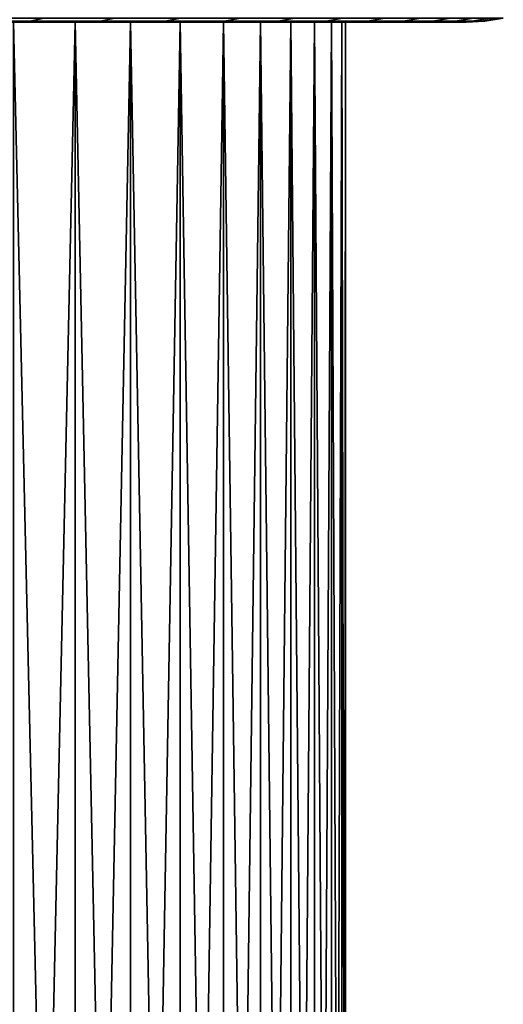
# Model space of a CAD drawing. Header units: metres. Extents: x -109 to 109, y -100 to 58.
# Tile 582 of 642: x 84.68 to 87.35, y 5.57 to 11.01. Entities that reach past the tile are written whole.
import ezdxf

# ---------------------------------------------------------------- set-up
doc = ezdxf.new("R2010")
doc.units = ezdxf.units.M
doc.layers.add('solid_21_062_100_XXX', color=7, linetype='CONTINUOUS')

msp = doc.modelspace()

# ---------------------------------------------------------------- linework, layer by layer
at = {"layer": 'solid_21_062_100_XXX'}
for points in [[(84.467796, 11, -7.060183), (84.677368, 11, -6.81635), (83.873474, 11, -6.721784), (83.445694, 11, -7.162951)], [(84.73407, 11.005325, 6.909205), (84.467827, 11, 7.060154), (83.873474, 11, 6.721784), (84.677391, 11, 6.81632)], [(84.677391, 11, 6.81632), (83.873474, 11, 6.721784), (84.27327, 11, 6.255141), (84.879501, 11, 6.566271)], [(84.879478, 11, -6.5663), (85.07399, 11, -6.310211), (84.27327, 11, -6.255141), (83.873474, 11, -6.721784)], [(84.677368, 11, -6.81635), (84.879478, 11, -6.5663), (83.873474, 11, -6.721784)], [(84.318405, 11.005325, -7.376285), (84.73407, 11.005325, -6.909205), (84.467796, 11, -7.060183), (84.250931, 11, -7.297605)], [(85.121872, 11.005325, 6.418747), (84.879501, 11, 6.566271), (84.27327, 11, 6.255141), (85.074005, 11, 6.310181)], [(85.074005, 11, 6.310181), (84.27327, 11, 6.255141), (84.643593, 11, 5.764756), (85.260651, 11, 6.04839)], [(85.260628, 11, -6.04842), (85.439331, 11, -5.781035), (84.643593, 11, -5.764756), (84.27327, 11, -6.255141)], [(85.07399, 11, -6.310211), (85.260628, 11, -6.04842), (84.27327, 11, -6.255141)], [(84.392647, 11.021266, -7.446328), (84.812256, 11.021266, -6.974813), (84.73407, 11.005325, -6.909205), (84.318405, 11.005325, -7.376285)], [(84.812256, 11.021266, 6.974813), (84.392647, 11.021266, 7.446328), (84.318405, 11.005325, 7.376285), (84.73407, 11.005325, 6.909205)], [(84.73407, 11.005325, 6.909205), (84.318405, 11.005325, 7.376285), (84.467827, 11, 7.060154)], [(84.73407, 11.005325, -6.909205), (84.677368, 11, -6.81635), (84.467796, 11, -7.060183)], [(85.480507, 11.005325, 5.906571), (85.260651, 11, 6.04839), (84.643593, 11, 5.764756), (85.439354, 11, 5.781004)], [(84.817268, 3.400415, 5.511221), (84.98304, 3.400415, 5.252477), (84.983032, 11, 5.252485), (84.643593, 11, 5.764756)], [(85.439354, 11, 5.781004), (84.643593, 11, 5.764756), (84.983032, 11, 5.252485), (85.609863, 11, 5.508397)], [(84.643608, 3.400415, 5.764739), (84.817268, 3.400415, 5.511221), (84.643593, 11, 5.764756)], [(84.817268, 3.400415, -5.511221), (84.643608, 3.400415, -5.764739), (84.643593, 11, -5.764756), (84.983032, 11, -5.252485)], [(85.439331, 11, -5.781035), (85.60984, 11, -5.508427), (84.983032, 11, -5.252485), (84.643593, 11, -5.764756)], [(84.73407, 11.005325, -6.909205), (85.121872, 11.005325, -6.418747), (84.879478, 11, -6.5663), (84.677368, 11, -6.81635)], [(84.73407, 11.005325, 6.909205), (84.677391, 11, 6.81632), (84.879501, 11, 6.566271)], [(84.812256, 11.021266, -6.974813), (85.203743, 11.021266, -6.479698), (85.121872, 11.005325, -6.418747), (84.73407, 11.005325, -6.909205)], [(85.203743, 11.021266, 6.479698), (84.812256, 11.021266, 6.974813), (84.73407, 11.005325, 6.909205), (85.121872, 11.005325, 6.418747)], [(85.121872, 11.005325, 6.418747), (84.73407, 11.005325, 6.909205), (84.879501, 11, 6.566271)], [(84.98304, 3.400415, -5.252477), (84.817268, 3.400415, -5.511221), (84.983032, 11, -5.252485)], [(85.121872, 11.005325, -6.418747), (85.07399, 11, -6.310211), (84.879478, 11, -6.5663)], [(85.808746, 11.005325, -5.374408), (85.772064, 11, -5.230763), (84.983032, 11, -5.252485), (85.60984, 11, -5.508427)], [(85.14077, 3.400415, 4.98875), (85.290298, 3.400415, 4.720291), (85.290306, 11, 4.720281), (84.983032, 11, 5.252485)], [(85.609863, 11, 5.508397), (84.983032, 11, 5.252485), (85.290306, 11, 4.720281), (85.772079, 11, 5.230732)], [(84.98304, 3.400415, 5.252477), (85.14077, 3.400415, 4.98875), (84.983032, 11, 5.252485)], [(85.14077, 3.400415, -4.98875), (84.98304, 3.400415, -5.252477), (84.983032, 11, -5.252485), (85.290306, 11, -4.720281)], [(85.772064, 11, -5.230763), (85.925835, 11, -4.948299), (85.290306, 11, -4.720281), (84.983032, 11, -5.252485)], [(85.121872, 11.005325, -6.418747), (85.480507, 11.005325, -5.906571), (85.260628, 11, -6.04842), (85.07399, 11, -6.310211)], [(85.121872, 11.005325, 6.418747), (85.074005, 11, 6.310181), (85.260651, 11, 6.04839)], [(85.203743, 11.021266, -6.479698), (85.565781, 11.021266, -5.962658), (85.480507, 11.005325, -5.906571), (85.121872, 11.005325, -6.418747)], [(85.565781, 11.021266, 5.962658), (85.203743, 11.021266, 6.479698), (85.121872, 11.005325, 6.418747), (85.480507, 11.005325, 5.906571)], [(85.480507, 11.005325, 5.906571), (85.121872, 11.005325, 6.418747), (85.260651, 11, 6.04839)], [(85.290298, 3.400415, -4.720291), (85.14077, 3.400415, -4.98875), (85.290306, 11, -4.720281)], [(85.480507, 11.005325, -5.906571), (85.439331, 11, -5.781035), (85.260628, 11, -6.04842)], [(85.290298, 3.400415, 4.720291), (85.431488, 3.400415, 4.447354), (85.290306, 11, 4.720281)], [(85.431488, 3.400415, -4.447354), (85.290298, 3.400415, -4.720291), (85.290306, 11, -4.720281), (85.564224, 11, -4.170178)], [(86.105492, 11.005325, -4.824059), (86.070984, 11, -4.661359), (85.290306, 11, -4.720281), (85.925835, 11, -4.948299)], [(85.431488, 3.400415, 4.447354), (85.564209, 3.400415, 4.170199), (85.564224, 11, 4.170178), (85.290306, 11, 4.720281)], [(85.92585, 11, 4.948269), (85.290306, 11, 4.720281), (85.564224, 11, 4.170178), (86.070999, 11, 4.661329)], [(85.92585, 11, 4.948269), (85.772079, 11, 5.230732), (85.290306, 11, 4.720281)], [(86.070984, 11, -4.661359), (86.207443, 11, -4.370075), (85.564224, 11, -4.170178), (85.290306, 11, -4.720281)], [(85.564209, 3.400415, -4.170199), (85.431488, 3.400415, -4.447354), (85.564224, 11, -4.170178)], [(85.480507, 11.005325, -5.906571), (85.808746, 11.005325, -5.374408), (85.60984, 11, -5.508427), (85.439331, 11, -5.781035)], [(85.480507, 11.005325, 5.906571), (85.439354, 11, 5.781004), (85.609863, 11, 5.508397)], [(85.565781, 11.021266, -5.962658), (85.897141, 11.021266, -5.425442), (85.808746, 11.005325, -5.374408), (85.480507, 11.005325, -5.906571)], [(85.897141, 11.021266, 5.425442), (85.565781, 11.021266, 5.962658), (85.480507, 11.005325, 5.906571), (85.808746, 11.005325, 5.374408)], [(85.808746, 11.005325, 5.374408), (85.480507, 11.005325, 5.906571), (85.609863, 11, 5.508397)], [(85.564209, 3.400415, 4.170199), (85.688332, 3.400415, 3.889089), (85.564224, 11, 4.170178)], [(85.688332, 3.400415, -3.889089), (85.564209, 3.400415, -4.170199), (85.564224, 11, -4.170178), (85.803749, 11, -3.604278)], [(86.369736, 11.005325, -4.257389), (86.335014, 11, -4.074858), (85.564224, 11, -4.170178), (86.207443, 11, -4.370075)], [(85.688332, 3.400415, 3.889089), (85.803741, 3.400415, 3.604289), (85.803749, 11, 3.604278), (85.564224, 11, 4.170178)], [(86.207458, 11, 4.370045), (85.564224, 11, 4.170178), (85.803749, 11, 3.604278), (86.33503, 11, 4.074827)], [(86.207458, 11, 4.370045), (86.070999, 11, 4.661329), (85.564224, 11, 4.170178)], [(86.335014, 11, -4.074858), (86.453644, 11, -3.775847), (85.803749, 11, -3.604278), (85.564224, 11, -4.170178)], [(85.808746, 11.005325, 5.374408), (85.609863, 11, 5.508397), (85.772079, 11, 5.230732)], [(85.803741, 3.400415, -3.604289), (85.688332, 3.400415, -3.889089), (85.803749, 11, -3.604278)], [(86.105492, 11.005325, -4.824059), (85.925835, 11, -4.948299), (85.772064, 11, -5.230763)], [(85.808746, 11.005325, -5.374408), (86.105492, 11.005325, -4.824059), (85.772064, 11, -5.230763)], [(85.808746, 11.005325, 5.374408), (85.772079, 11, 5.230732), (85.92585, 11, 4.948269)], [(85.803741, 3.400415, 3.604289), (85.910324, 3.400415, 3.31607), (85.803749, 11, 3.604278)], [(85.910324, 3.400415, -3.31607), (85.803741, 3.400415, -3.604289), (85.803749, 11, -3.604278), (86.007973, 11, -3.024724)], [(85.910324, 3.400415, 3.31607), (86.00798, 3.400415, 3.024706), (86.007973, 11, 3.024724), (85.803749, 11, 3.604278)], [(86.453651, 11, 3.775817), (85.803749, 11, 3.604278), (86.007973, 11, 3.024724), (86.563187, 11, 3.473368)], [(86.453651, 11, 3.775817), (86.33503, 11, 4.074827), (85.803749, 11, 3.604278)], [(86.563171, 11, -3.473397), (86.663513, 11, -3.1678), (86.007973, 11, -3.024724), (85.803749, 11, -3.604278)], [(86.453644, 11, -3.775847), (86.563171, 11, -3.473397), (85.803749, 11, -3.604278)], [(85.897141, 11.021266, -5.425442), (86.196701, 11.021266, -4.869868), (86.105492, 11.005325, -4.824059), (85.808746, 11.005325, -5.374408)], [(86.196701, 11.021266, 4.869868), (85.897141, 11.021266, 5.425442), (85.808746, 11.005325, 5.374408), (86.105492, 11.005325, 4.824059)], [(86.105492, 11.005325, 4.824059), (85.808746, 11.005325, 5.374408), (85.92585, 11, 4.948269)], [(86.00798, 3.400415, -3.024706), (85.910324, 3.400415, -3.31607), (86.007973, 11, -3.024724)], [(86.105492, 11.005325, 4.824059), (85.92585, 11, 4.948269), (86.070999, 11, 4.661329)], [(86.096619, 3.400415, 2.730473), (86.176147, 3.400415, 2.433649), (86.17614, 11, 2.433669), (86.007973, 11, 3.024724)], [(86.663528, 11, 3.167772), (86.007973, 11, 3.024724), (86.17614, 11, 2.433669), (86.754601, 11, 2.859229)], [(86.00798, 3.400415, 3.024706), (86.096619, 3.400415, 2.730473), (86.007973, 11, 3.024724)], [(86.663528, 11, 3.167772), (86.563187, 11, 3.473368), (86.007973, 11, 3.024724)], [(86.096619, 3.400415, -2.730473), (86.00798, 3.400415, -3.024706), (86.007973, 11, -3.024724), (86.17614, 11, -2.433669)], [(86.754593, 11, -2.859254), (86.836281, 11, -2.548183), (86.17614, 11, -2.433669), (86.007973, 11, -3.024724)], [(86.663513, 11, -3.1678), (86.754593, 11, -2.859254), (86.007973, 11, -3.024724)], [(86.369736, 11.005325, -4.257389), (86.207443, 11, -4.370075), (86.070984, 11, -4.661359)], [(86.105492, 11.005325, -4.824059), (86.369736, 11.005325, -4.257389), (86.070984, 11, -4.661359)], [(86.105492, 11.005325, 4.824059), (86.070999, 11, 4.661329), (86.207458, 11, 4.370045)], [(86.176147, 3.400415, -2.433649), (86.096619, 3.400415, -2.730473), (86.17614, 11, -2.433669)], [(86.196701, 11.021266, -4.869868), (86.463455, 11.021266, -4.297815), (86.369736, 11.005325, -4.257389), (86.105492, 11.005325, -4.824059)], [(86.463455, 11.021266, 4.297815), (86.196701, 11.021266, 4.869868), (86.105492, 11.005325, 4.824059), (86.369736, 11.005325, 4.257389)], [(86.369736, 11.005325, 4.257389), (86.105492, 11.005325, 4.824059), (86.207458, 11, 4.370045)], [(86.246506, 3.400415, 2.134517), (86.307617, 3.400415, 1.833361), (86.30761, 11, 1.833364), (86.17614, 11, 2.433669)], [(86.836288, 11, 2.548159), (86.17614, 11, 2.433669), (86.30761, 11, 1.833364), (86.908569, 11, 2.234678)], [(86.176147, 3.400415, 2.433649), (86.246506, 3.400415, 2.134517), (86.17614, 11, 2.433669)], [(86.836288, 11, 2.548159), (86.754601, 11, 2.859229), (86.17614, 11, 2.433669)], [(86.246506, 3.400415, -2.134517), (86.176147, 3.400415, -2.433649), (86.17614, 11, -2.433669), (86.30761, 11, -1.833364)], [(86.908562, 11, -2.234702), (86.971329, 11, -1.919169), (86.30761, 11, -1.833364), (86.17614, 11, -2.433669)], [(86.836281, 11, -2.548183), (86.908562, 11, -2.234702), (86.17614, 11, -2.433669)], [(86.369736, 11.005325, 4.257389), (86.207458, 11, 4.370045), (86.33503, 11, 4.074827)], [(86.307617, 3.400415, -1.833361), (86.246506, 3.400415, -2.134517), (86.30761, 11, -1.833364)], [(86.359421, 3.400415, 1.530465), (86.401878, 3.400415, 1.226118), (86.401878, 11, 1.226102), (86.30761, 11, 1.833364)], [(86.971336, 11, 1.919144), (86.30761, 11, 1.833364), (86.401878, 11, 1.226102), (87.024551, 11, 1.601798)], [(86.307617, 3.400415, 1.833361), (86.359421, 3.400415, 1.530465), (86.30761, 11, 1.833364)], [(86.971336, 11, 1.919144), (86.908569, 11, 2.234678), (86.30761, 11, 1.833364)], [(86.359421, 3.400415, -1.530465), (86.307617, 3.400415, -1.833361), (86.30761, 11, -1.833364), (86.401878, 11, -1.226102)], [(87.024551, 11, -1.601825), (87.068161, 11, -1.282908), (86.401878, 11, -1.226102), (86.30761, 11, -1.833364)], [(86.971329, 11, -1.919169), (87.024551, 11, -1.601825), (86.30761, 11, -1.833364)], [(86.600586, 11.005325, -3.676311), (86.453644, 11, -3.775847), (86.335014, 11, -4.074858)], [(86.369736, 11.005325, -4.257389), (86.600586, 11.005325, -3.676311), (86.335014, 11, -4.074858)], [(86.369736, 11.005325, 4.257389), (86.33503, 11, 4.074827), (86.453651, 11, 3.775817)], [(86.401878, 3.400415, -1.226118), (86.359421, 3.400415, -1.530465), (86.401878, 11, -1.226102)], [(86.463455, 11.021266, -4.297815), (86.696495, 11.021266, -3.711221), (86.600586, 11.005325, -3.676311), (86.369736, 11.005325, -4.257389)], [(86.696495, 11.021266, 3.711221), (86.463455, 11.021266, 4.297815), (86.369736, 11.005325, 4.257389), (86.600586, 11.005325, 3.676311)], [(86.600586, 11.005325, 3.676311), (86.369736, 11.005325, 4.257389), (86.453651, 11, 3.775817)], [(86.434937, 3.400415, 0.920608), (86.458572, 3.400415, 0.614224), (86.45858, 11, 0.614201), (86.401878, 11, 1.226102)], [(87.068169, 11, 1.282882), (86.401878, 11, 1.226102), (86.45858, 11, 0.614201), (87.102112, 11, 0.962935)], [(86.401878, 3.400415, 1.226118), (86.434937, 3.400415, 0.920608), (86.401878, 11, 1.226102)], [(87.068169, 11, 1.282882), (87.024551, 11, 1.601798), (86.401878, 11, 1.226102)], [(86.434937, 3.400415, -0.920608), (86.401878, 3.400415, -1.226118), (86.401878, 11, -1.226102), (86.45858, 11, -0.614201)], [(87.102112, 11, -0.962958), (87.126366, 11, -0.642153), (86.45858, 11, -0.614201), (86.401878, 11, -1.226102)], [(87.068161, 11, -1.282908), (87.102112, 11, -0.962958), (86.401878, 11, -1.226102)], [(86.458572, 3.400415, -0.614224), (86.434937, 3.400415, -0.920608), (86.45858, 11, -0.614201)], [(86.600586, 11.005325, -3.676311), (86.563171, 11, -3.473397), (86.453644, 11, -3.775847)], [(86.600586, 11.005325, 3.676311), (86.453651, 11, 3.775817), (86.563187, 11, 3.473368)], [(86.458572, 3.400415, 0.614224), (86.472771, 3.400415, 0.307258), (86.45858, 11, 0.614201)], [(86.472771, 3.400415, -0.307258), (86.458572, 3.400415, -0.614224), (86.45858, 11, -0.614201), (86.477501, 11)], [(86.472771, 3.400415, 0.307258), (86.477501, 3.400415), (86.477501, 11), (86.45858, 11, 0.614201)], [(87.126366, 11, 0.642134), (86.45858, 11, 0.614201), (86.477501, 11), (87.140907, 11, 0.321176)], [(87.126366, 11, 0.642134), (87.102112, 11, 0.962935), (86.45858, 11, 0.614201)], [(87.140907, 11, -0.321187), (87.145752, 11), (86.477501, 11), (86.45858, 11, -0.614201)], [(87.126366, 11, -0.642153), (87.140907, 11, -0.321187), (86.45858, 11, -0.614201)], [(86.472771, 3.400415, -0.307258), (86.477501, 11), (86.477501, 3.400415)], [(87.140907, 11, 0.321176), (86.477501, 11), (87.145752, 11)], [(86.797256, 11.005325, -3.082795), (86.663513, 11, -3.1678), (86.563171, 11, -3.473397)], [(86.600586, 11.005325, -3.676311), (86.797256, 11.005325, -3.082795), (86.563171, 11, -3.473397)], [(86.600586, 11.005325, 3.676311), (86.563187, 11, 3.473368), (86.663528, 11, 3.167772)], [(86.696495, 11.021266, -3.711221), (86.895035, 11.021266, -3.112068), (86.797256, 11.005325, -3.082795), (86.600586, 11.005325, -3.676311)], [(86.895035, 11.021266, 3.112068), (86.696495, 11.021266, 3.711221), (86.600586, 11.005325, 3.676311), (86.797256, 11.005325, 3.082795)], [(86.797256, 11.005325, 3.082795), (86.600586, 11.005325, 3.676311), (86.663528, 11, 3.167772)], [(86.797256, 11.005325, -3.082795), (86.754593, 11, -2.859254), (86.663513, 11, -3.1678)], [(86.797256, 11.005325, 3.082795), (86.663528, 11, 3.167772), (86.754601, 11, 2.859229)], [(86.959084, 11.005325, -2.478848), (86.836281, 11, -2.548183), (86.754593, 11, -2.859254)], [(86.797256, 11.005325, -3.082795), (86.959084, 11.005325, -2.478848), (86.754593, 11, -2.859254)], [(86.797256, 11.005325, 3.082795), (86.754601, 11, 2.859229), (86.836288, 11, 2.548159)], [(86.895035, 11.021266, -3.112068), (87.058395, 11.021266, -2.502386), (86.959084, 11.005325, -2.478848), (86.797256, 11.005325, -3.082795)], [(87.058395, 11.021266, 2.502386), (86.895035, 11.021266, 3.112068), (86.797256, 11.005325, 3.082795), (86.959084, 11.005325, 2.478848)], [(86.959084, 11.005325, 2.478848), (86.797256, 11.005325, 3.082795), (86.836288, 11, 2.548159)], [(86.959084, 11.005325, -2.478848), (86.908562, 11, -2.234702), (86.836281, 11, -2.548183)], [(86.959084, 11.005325, 2.478848), (86.836288, 11, 2.548159), (86.908569, 11, 2.234678)], [(87.085518, 11.005325, -1.866512), (86.971329, 11, -1.919169), (86.908562, 11, -2.234702)], [(86.959084, 11.005325, -2.478848), (87.085518, 11.005325, -1.866512), (86.908562, 11, -2.234702)], [(87.085518, 11.005325, 1.866512), (86.959084, 11.005325, 2.478848), (86.908569, 11, 2.234678), (86.971336, 11, 1.919144)], [(87.058395, 11.021266, -2.502386), (87.186035, 11.021266, -1.884236), (87.085518, 11.005325, -1.866512), (86.959084, 11.005325, -2.478848)], [(87.186035, 11.021266, 1.884236), (87.058395, 11.021266, 2.502386), (86.959084, 11.005325, 2.478848), (87.085518, 11.005325, 1.866512)], [(87.085518, 11.005325, -1.866512), (87.024551, 11, -1.601825), (86.971329, 11, -1.919169)], [(87.085518, 11.005325, 1.866512), (86.971336, 11, 1.919144), (87.024551, 11, 1.601798)], [(87.17614, 11.005325, -1.247861), (87.068161, 11, -1.282908), (87.024551, 11, -1.601825)], [(87.085518, 11.005325, -1.866512), (87.17614, 11.005325, -1.247861), (87.024551, 11, -1.601825)], [(87.17614, 11.005325, 1.247861), (87.085518, 11.005325, 1.866512), (87.024551, 11, 1.601798), (87.068169, 11, 1.282882)], [(87.17614, 11.005325, -1.247861), (87.102112, 11, -0.962958), (87.068161, 11, -1.282908)], [(87.17614, 11.005325, 1.247861), (87.068169, 11, 1.282882), (87.102112, 11, 0.962935)], [(87.186035, 11.021266, -1.884236), (87.277512, 11.021266, -1.259711), (87.17614, 11.005325, -1.247861), (87.085518, 11.005325, -1.866512)], [(87.277512, 11.021266, 1.259711), (87.186035, 11.021266, 1.884236), (87.085518, 11.005325, 1.866512), (87.17614, 11.005325, 1.247861)], [(87.230629, 11.005325, -0.624988), (87.126366, 11, -0.642153), (87.102112, 11, -0.962958)], [(87.17614, 11.005325, -1.247861), (87.230629, 11.005325, -0.624988), (87.102112, 11, -0.962958)], [(87.230629, 11.005325, 0.624988), (87.17614, 11.005325, 1.247861), (87.102112, 11, 0.962935), (87.126366, 11, 0.642134)], [(87.230629, 11.005325, -0.624988), (87.140907, 11, -0.321187), (87.126366, 11, -0.642153)], [(87.230629, 11.005325, 0.624988), (87.126366, 11, 0.642134), (87.140907, 11, 0.321176)], [(87.248817, 11.005325), (87.145752, 11), (87.140907, 11, -0.321187)], [(87.248817, 11.005325), (87.230629, 11.005325, 0.624988), (87.140907, 11, 0.321176), (87.145752, 11)], [(87.230629, 11.005325, -0.624988), (87.248817, 11.005325), (87.140907, 11, -0.321187)], [(87.277512, 11.021266, -1.259711), (87.332527, 11.021266, -0.630923), (87.230629, 11.005325, -0.624988), (87.17614, 11.005325, -1.247861)], [(87.332527, 11.021266, 0.630923), (87.277512, 11.021266, 1.259711), (87.17614, 11.005325, 1.247861), (87.230629, 11.005325, 0.624988)], [(87.332527, 11.021266, -0.630923), (87.350883, 11.021266), (87.248817, 11.005325), (87.230629, 11.005325, -0.624988)], [(87.230629, 11.005325, 0.624988), (87.248817, 11.005325), (87.350883, 11.021266), (87.332527, 11.021266, 0.630923)]]:
    msp.add_3dface(points, dxfattribs=at)

doc.saveas('drawing.dxf')
